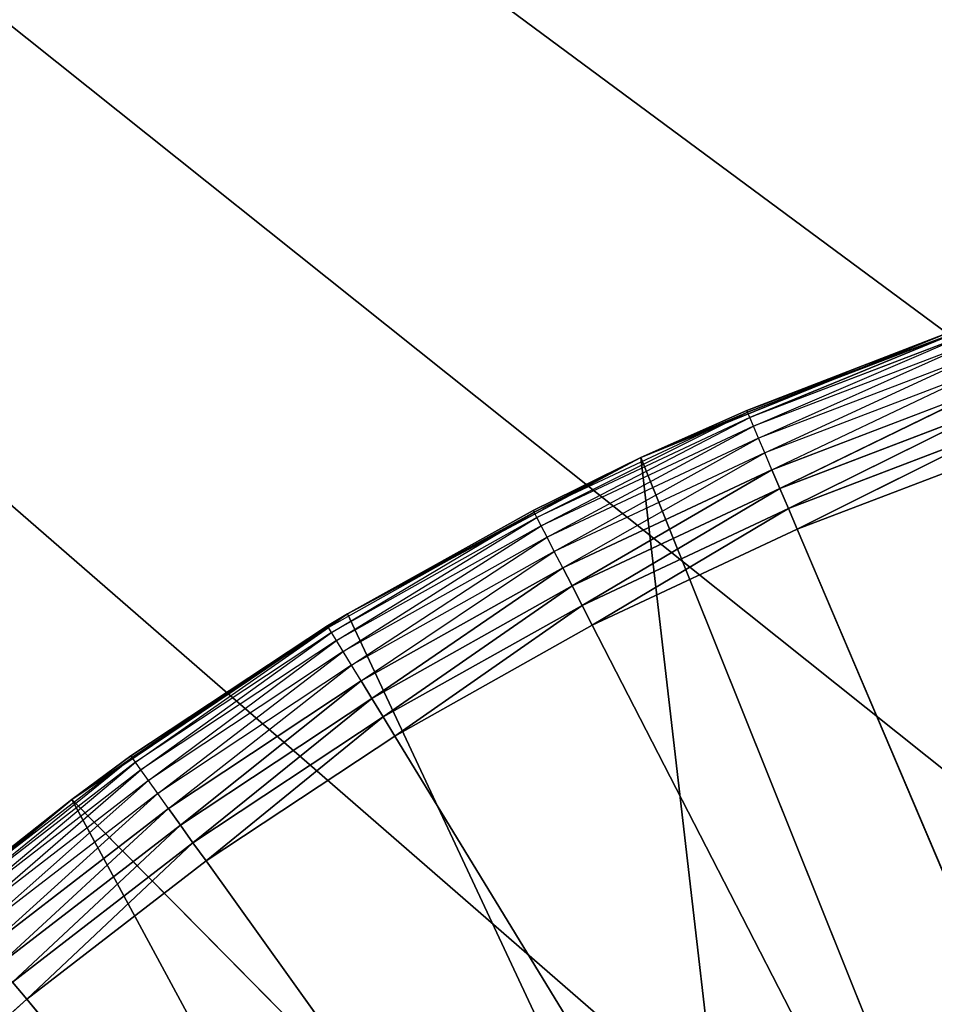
# Model space of a CAD drawing. Header units: centimetres. Extents: x 0.1 to 22.3, y 0.1 to 22.3.
# Tile 395 of 632: x 1.379 to 1.521, y 21.134 to 21.286. Entities that reach past the tile are written whole.
import ezdxf

# ---------------------------------------------------------------- set-up
doc = ezdxf.new("R2010")
doc.units = ezdxf.units.CM
doc.header["$LTSCALE"] = 2.54
doc.layers.get('0').update_dxf_attribs({"true_color": 0xff5454})

# ---------------------------------------------------------------- blocks, each defined once
blk = doc.blocks.new('Kosz na _mieci DELLA.STL')
at = {"color": 0}
for p, q in [((3.46383, 19.80061, 47.35), (0.33747, 22.1158, 47.35)), ((0.33747, 22.1158, 47.35), (3.29545, 19.75549, 47.35)), ((3.46383, 19.80061, 47.35), (0.33747, 22.1158, 47.35)), ((3.13747, 19.68183, 47.35), (0.33747, 22.1158, 47.35)), ((3.13747, 19.68183, 47.35), (0.33747, 22.1158, 47.35)), ((0.33747, 22.1158, 47.35), (3.29545, 19.75549, 47.35)), ((3.13747, 19.68183, 47.25), (0.33747, 22.1158, 47.25)), ((0.33747, 22.1158, 47.25), (3.29545, 19.75549, 47.25)), ((0.33747, 22.1158, 47.25), (3.29545, 19.75549, 47.25)), ((0.33747, 22.1158, 47.25), (3.46383, 19.80061, 47.25)), ((3.13747, 19.68183, 47.25), (0.33747, 22.1158, 47.25)), ((0.33747, 22.1158, 47.25), (3.46383, 19.80061, 47.25)), ((1.49192, 21.22597, 15.57), (1.52613, 21.23873, 15.56653)), ((1.52613, 21.23873, 15.56653), (1.49204, 21.22569, 15.56653)), ((1.52613, 21.23873, 15.56653), (1.49204, 21.22569, 15.56653)), ((1.49239, 21.22486, 15.56316), (1.52613, 21.23873, 15.56653)), ((1.49239, 21.22486, 15.56316), (1.52613, 21.23873, 15.56653)), ((1.47552, 21.21865, 15.75), (1.5232, 21.23804, 15.75)), ((1.47552, 21.21865, 15.75), (1.5232, 21.23804, 15.75)), ((1.5232, 21.23804, 15.57), (1.49192, 21.22597, 15.57)), ((1.49192, 21.22597, 15.57), (1.5232, 21.23804, 15.75)), ((1.49192, 21.22597, 15.57), (1.5232, 21.23804, 15.75)), ((1.52642, 21.23788, 15.56316), (1.49239, 21.22486, 15.56316)), ((1.49297, 21.22351, 15.56), (1.52642, 21.23788, 15.56316)), ((1.5269, 21.23649, 15.56), (1.49297, 21.22351, 15.56)), ((1.49375, 21.22167, 15.55714), (1.5269, 21.23649, 15.56)), ((1.52755, 21.23459, 15.55714), (1.49375, 21.22167, 15.55714)), ((1.49472, 21.2194, 15.55468), (1.52755, 21.23459, 15.55714)), ((1.52834, 21.23226, 15.55468), (1.49472, 21.2194, 15.55468)), ((1.49583, 21.21677, 15.55268), (1.52834, 21.23226, 15.55468)), ((1.52926, 21.22956, 15.55268), (1.49583, 21.21677, 15.55268)), ((1.49707, 21.21386, 15.55121), (1.52926, 21.22956, 15.55268)), ((1.49707, 21.21386, 15.55121), (1.52926, 21.22956, 15.55268)), ((1.53028, 21.22657, 15.55121), (1.49707, 21.21386, 15.55121)), ((1.53028, 21.22657, 15.55121), (1.49707, 21.21386, 15.55121)), ((1.49839, 21.21076, 15.5503), (1.53028, 21.22657, 15.55121)), ((1.49839, 21.21076, 15.5503), (1.53028, 21.22657, 15.55121)), ((1.49204, 21.22569, 15.56653), (1.45899, 21.2102, 15.56653)), ((1.4594, 21.2094, 15.56316), (1.49204, 21.22569, 15.56653)), ((1.49239, 21.22486, 15.56316), (1.4594, 21.2094, 15.56316)), ((1.46008, 21.20809, 15.56), (1.49239, 21.22486, 15.56316)), ((1.49192, 21.22597, 15.57), (1.47552, 21.21865, 15.75)), ((1.49192, 21.22597, 15.57), (1.47552, 21.21865, 15.75)), ((1.49192, 21.22597, 15.57), (1.47552, 21.21865, 15.57)), ((1.47552, 21.21865, 15.57), (1.49204, 21.22569, 15.56653)), ((1.49192, 21.22597, 15.57), (1.49204, 21.22569, 15.56653)), ((1.49239, 21.22486, 15.56316), (1.49204, 21.22569, 15.56653)), ((1.49297, 21.22351, 15.56), (1.49239, 21.22486, 15.56316)), ((1.49297, 21.22351, 15.56), (1.46008, 21.20809, 15.56)), ((1.46099, 21.20631, 15.55714), (1.49297, 21.22351, 15.56)), ((1.49375, 21.22167, 15.55714), (1.49297, 21.22351, 15.56)), ((1.53137, 21.22338, 15.5503), (1.49839, 21.21076, 15.5503)), ((1.53137, 21.22338, 15.5503), (1.49839, 21.21076, 15.5503)), ((1.49974, 21.20757, 15.55), (1.53137, 21.22338, 15.5503)), ((1.49974, 21.20757, 15.55), (1.53137, 21.22338, 15.5503)), ((1.49375, 21.22167, 15.55714), (1.46099, 21.20631, 15.55714)), ((1.46212, 21.20412, 15.55468), (1.49375, 21.22167, 15.55714)), ((1.49472, 21.2194, 15.55468), (1.49375, 21.22167, 15.55714)), ((1.49974, 21.20757, 15.55), (1.53249, 21.22009, 15.55)), ((1.49974, 21.20757, 15.55), (1.53249, 21.22009, 15.55)), ((1.43008, 21.19446, 15.75), (1.47552, 21.21865, 15.75)), ((1.43008, 21.19446, 15.75), (1.47552, 21.21865, 15.75)), ((1.47552, 21.21865, 15.75), (1.45885, 21.21047, 15.57)), ((1.47552, 21.21865, 15.75), (1.45885, 21.21047, 15.57)), ((1.47552, 21.21865, 15.57), (1.45885, 21.21047, 15.57)), ((1.47552, 21.21865, 15.57), (1.45899, 21.2102, 15.56653)), ((1.49472, 21.2194, 15.55468), (1.46212, 21.20412, 15.55468)), ((1.46343, 21.20158, 15.55268), (1.49472, 21.2194, 15.55468)), ((1.47552, 21.21865, 15.75), (1.47552, 21.21865, 15.57)), ((1.47552, 21.21865, 15.75), (1.47552, 21.21865, 15.57)), ((1.47552, 21.21865, 15.75), (1.53147, 21.07911, 15.75)), ((1.47552, 21.21865, 15.75), (1.53147, 21.07911, 15.75)), ((1.47552, 21.21865, 15.75), (1.49415, 21.05756, 15.75)), ((1.47552, 21.21865, 15.75), (1.49415, 21.05756, 15.75)), ((1.49583, 21.21677, 15.55268), (1.49472, 21.2194, 15.55468)), ((1.49583, 21.21677, 15.55268), (1.46343, 21.20158, 15.55268)), ((1.46487, 21.19877, 15.55121), (1.49583, 21.21677, 15.55268)), ((1.46487, 21.19877, 15.55121), (1.49583, 21.21677, 15.55268)), ((1.49707, 21.21386, 15.55121), (1.49583, 21.21677, 15.55268)), ((1.49707, 21.21386, 15.55121), (1.49583, 21.21677, 15.55268)), ((1.49707, 21.21386, 15.55121), (1.46487, 21.19877, 15.55121)), ((1.49707, 21.21386, 15.55121), (1.46487, 21.19877, 15.55121)), ((1.46641, 21.19577, 15.5503), (1.49707, 21.21386, 15.55121)), ((1.46641, 21.19577, 15.5503), (1.49707, 21.21386, 15.55121)), ((1.49839, 21.21076, 15.5503), (1.49707, 21.21386, 15.55121)), ((1.49839, 21.21076, 15.5503), (1.49707, 21.21386, 15.55121)), ((1.45899, 21.2102, 15.56653), (1.42716, 21.19234, 15.56653)), ((1.42763, 21.19157, 15.56316), (1.45899, 21.2102, 15.56653)), ((1.4594, 21.2094, 15.56316), (1.42763, 21.19157, 15.56316)), ((1.4284, 21.19031, 15.56), (1.4594, 21.2094, 15.56316)), ((1.43008, 21.19446, 15.75), (1.45885, 21.21047, 15.57)), ((1.45885, 21.21047, 15.57), (1.43008, 21.19446, 15.57)), ((1.43008, 21.19446, 15.75), (1.45885, 21.21047, 15.57)), ((1.43008, 21.19446, 15.57), (1.45899, 21.2102, 15.56653)), ((1.45885, 21.21047, 15.57), (1.45899, 21.2102, 15.56653)), ((1.4594, 21.2094, 15.56316), (1.45899, 21.2102, 15.56653)), ((1.46008, 21.20809, 15.56), (1.4594, 21.2094, 15.56316)), ((1.49839, 21.21076, 15.5503), (1.46641, 21.19577, 15.5503)), ((1.49839, 21.21076, 15.5503), (1.46641, 21.19577, 15.5503)), ((1.468, 21.19268, 15.55), (1.49839, 21.21076, 15.5503)), ((1.468, 21.19268, 15.55), (1.49839, 21.21076, 15.5503)), ((1.49974, 21.20757, 15.55), (1.49839, 21.21076, 15.5503)), ((1.49974, 21.20757, 15.55), (1.49839, 21.21076, 15.5503)), ((1.46008, 21.20809, 15.56), (1.4284, 21.19031, 15.56)), ((1.42944, 21.1886, 15.55714), (1.46008, 21.20809, 15.56)), ((1.46099, 21.20631, 15.55714), (1.46008, 21.20809, 15.56)), ((1.46099, 21.20631, 15.55714), (1.42944, 21.1886, 15.55714)), ((1.43073, 21.1865, 15.55468), (1.46099, 21.20631, 15.55714)), ((1.46212, 21.20412, 15.55468), (1.46099, 21.20631, 15.55714)), ((1.468, 21.19268, 15.55), (1.49974, 21.20757, 15.55)), ((1.468, 21.19268, 15.55), (1.49974, 21.20757, 15.55)), ((1.49974, 21.20757, 15.55), (1.68747, 20.7658, 15.55)), ((1.49974, 21.20757, 15.55), (1.68747, 20.7658, 15.55)), ((1.46212, 21.20412, 15.55468), (1.43073, 21.1865, 15.55468)), ((1.43221, 21.18406, 15.55268), (1.46212, 21.20412, 15.55468)), ((1.46343, 21.20158, 15.55268), (1.46212, 21.20412, 15.55468)), ((1.46343, 21.20158, 15.55268), (1.43221, 21.18406, 15.55268)), ((1.43386, 21.18136, 15.55121), (1.46343, 21.20158, 15.55268)), ((1.43386, 21.18136, 15.55121), (1.46343, 21.20158, 15.55268)), ((1.46487, 21.19877, 15.55121), (1.46343, 21.20158, 15.55268)), ((1.46487, 21.19877, 15.55121), (1.46343, 21.20158, 15.55268)), ((1.46487, 21.19877, 15.55121), (1.43386, 21.18136, 15.55121)), ((1.46487, 21.19877, 15.55121), (1.43386, 21.18136, 15.55121)), ((1.43561, 21.17849, 15.5503), (1.46487, 21.19877, 15.55121)), ((1.43561, 21.17849, 15.5503), (1.46487, 21.19877, 15.55121)), ((1.46641, 21.19577, 15.5503), (1.46487, 21.19877, 15.55121)), ((1.46641, 21.19577, 15.5503), (1.46487, 21.19877, 15.55121)), ((1.46641, 21.19577, 15.5503), (1.43561, 21.17849, 15.5503)), ((1.46641, 21.19577, 15.5503), (1.43561, 21.17849, 15.5503)), ((1.43742, 21.17552, 15.55), (1.46641, 21.19577, 15.5503)), ((1.43742, 21.17552, 15.55), (1.46641, 21.19577, 15.5503)), ((1.468, 21.19268, 15.55), (1.46641, 21.19577, 15.5503)), ((1.468, 21.19268, 15.55), (1.46641, 21.19577, 15.5503)), ((1.38737, 21.16572, 15.75), (1.43008, 21.19446, 15.75)), ((1.38737, 21.16572, 15.75), (1.43008, 21.19446, 15.75)), ((1.39655, 21.17245, 15.57), (1.43008, 21.19446, 15.75)), ((1.39655, 21.17245, 15.57), (1.43008, 21.19446, 15.75)), ((1.43008, 21.19446, 15.57), (1.427, 21.1926, 15.57)), ((1.427, 21.1926, 15.57), (1.43008, 21.19446, 15.75)), ((1.427, 21.1926, 15.57), (1.43008, 21.19446, 15.75)), ((1.43008, 21.19446, 15.57), (1.42716, 21.19234, 15.56653)), ((1.43008, 21.19446, 15.57), (1.43008, 21.19446, 15.75)), ((1.43008, 21.19446, 15.57), (1.43008, 21.19446, 15.75)), ((1.43008, 21.19446, 15.75), (1.49415, 21.05756, 15.75)), ((1.43008, 21.19446, 15.75), (1.49415, 21.05756, 15.75)), ((1.427, 21.1926, 15.57), (1.39655, 21.17245, 15.57)), ((1.427, 21.1926, 15.57), (1.39672, 21.1722, 15.56653)), ((1.427, 21.1926, 15.57), (1.42716, 21.19234, 15.56653)), ((1.43742, 21.17552, 15.55), (1.468, 21.19268, 15.55)), ((1.43742, 21.17552, 15.55), (1.468, 21.19268, 15.55)), ((1.68747, 20.7658, 15.55), (1.468, 21.19268, 15.55)), ((1.68747, 20.7658, 15.55), (1.468, 21.19268, 15.55)), ((1.42716, 21.19234, 15.56653), (1.39672, 21.1722, 15.56653)), ((1.39725, 21.17146, 15.56316), (1.42716, 21.19234, 15.56653)), ((1.42763, 21.19157, 15.56316), (1.39725, 21.17146, 15.56316)), ((1.3981, 21.17027, 15.56), (1.42763, 21.19157, 15.56316)), ((1.42763, 21.19157, 15.56316), (1.42716, 21.19234, 15.56653)), ((1.4284, 21.19031, 15.56), (1.42763, 21.19157, 15.56316)), ((1.4284, 21.19031, 15.56), (1.3981, 21.17027, 15.56)), ((1.39927, 21.16864, 15.55714), (1.4284, 21.19031, 15.56)), ((1.42944, 21.1886, 15.55714), (1.4284, 21.19031, 15.56)), ((1.42944, 21.1886, 15.55714), (1.39927, 21.16864, 15.55714)), ((1.4007, 21.16664, 15.55468), (1.42944, 21.1886, 15.55714)), ((1.43073, 21.1865, 15.55468), (1.42944, 21.1886, 15.55714)), ((1.43073, 21.1865, 15.55468), (1.4007, 21.16664, 15.55468)), ((1.40236, 21.16431, 15.55268), (1.43073, 21.1865, 15.55468)), ((1.43221, 21.18406, 15.55268), (1.43073, 21.1865, 15.55468)), ((1.43221, 21.18406, 15.55268), (1.40236, 21.16431, 15.55268)), ((1.4042, 21.16174, 15.55121), (1.43221, 21.18406, 15.55268)), ((1.4042, 21.16174, 15.55121), (1.43221, 21.18406, 15.55268)), ((1.43386, 21.18136, 15.55121), (1.43221, 21.18406, 15.55268)), ((1.43386, 21.18136, 15.55121), (1.43221, 21.18406, 15.55268)), ((1.43386, 21.18136, 15.55121), (1.4042, 21.16174, 15.55121)), ((1.43386, 21.18136, 15.55121), (1.4042, 21.16174, 15.55121)), ((1.40616, 21.159, 15.5503), (1.43386, 21.18136, 15.55121)), ((1.40616, 21.159, 15.5503), (1.43386, 21.18136, 15.55121)), ((1.43561, 21.17849, 15.5503), (1.43386, 21.18136, 15.55121)), ((1.43561, 21.17849, 15.5503), (1.43386, 21.18136, 15.55121)), ((1.43561, 21.17849, 15.5503), (1.40616, 21.159, 15.5503)), ((1.43561, 21.17849, 15.5503), (1.40616, 21.159, 15.5503)), ((1.40818, 21.15618, 15.55), (1.43561, 21.17849, 15.5503)), ((1.40818, 21.15618, 15.55), (1.43561, 21.17849, 15.5503)), ((1.43742, 21.17552, 15.55), (1.43561, 21.17849, 15.5503)), ((1.43742, 21.17552, 15.55), (1.43561, 21.17849, 15.5503)), ((1.40818, 21.15618, 15.55), (1.43742, 21.17552, 15.55)), ((1.40818, 21.15618, 15.55), (1.43742, 21.17552, 15.55)), ((1.43742, 21.17552, 15.55), (1.68747, 20.7658, 15.55)), ((1.43742, 21.17552, 15.55), (1.68747, 20.7658, 15.55)), ((1.39672, 21.1722, 15.56653), (1.36783, 21.14989, 15.56653)), ((1.36841, 21.1492, 15.56316), (1.39672, 21.1722, 15.56653)), ((1.39725, 21.17146, 15.56316), (1.36841, 21.1492, 15.56316)), ((1.36935, 21.14807, 15.56), (1.39725, 21.17146, 15.56316)), ((1.39655, 21.17245, 15.57), (1.38737, 21.16572, 15.75)), ((1.39655, 21.17245, 15.57), (1.38737, 21.16572, 15.75)), ((1.39655, 21.17245, 15.57), (1.38737, 21.16572, 15.57)), ((1.38737, 21.16572, 15.57), (1.39672, 21.1722, 15.56653)), ((1.39655, 21.17245, 15.57), (1.39672, 21.1722, 15.56653)), ((1.39725, 21.17146, 15.56316), (1.39672, 21.1722, 15.56653)), ((1.3981, 21.17027, 15.56), (1.39725, 21.17146, 15.56316)), ((1.3981, 21.17027, 15.56), (1.36935, 21.14807, 15.56)), ((1.37063, 21.14653, 15.55714), (1.3981, 21.17027, 15.56)), ((1.39927, 21.16864, 15.55714), (1.3981, 21.17027, 15.56)), ((1.39927, 21.16864, 15.55714), (1.37063, 21.14653, 15.55714)), ((1.37221, 21.14463, 15.55468), (1.39927, 21.16864, 15.55714)), ((1.4007, 21.16664, 15.55468), (1.39927, 21.16864, 15.55714)), ((1.4007, 21.16664, 15.55468), (1.37221, 21.14463, 15.55468)), ((1.37403, 21.14244, 15.55268), (1.4007, 21.16664, 15.55468)), ((1.40236, 21.16431, 15.55268), (1.4007, 21.16664, 15.55468)), ((1.34784, 21.13274, 15.75), (1.38737, 21.16572, 15.75)), ((1.34784, 21.13274, 15.75), (1.38737, 21.16572, 15.75)), ((1.38737, 21.16572, 15.75), (1.36764, 21.15012, 15.57)), ((1.38737, 21.16572, 15.75), (1.36764, 21.15012, 15.57)), ((1.38737, 21.16572, 15.57), (1.36764, 21.15012, 15.57)), ((1.36783, 21.14989, 15.56653), (1.38737, 21.16572, 15.57)), ((1.38737, 21.16572, 15.75), (1.38737, 21.16572, 15.57)), ((1.38737, 21.16572, 15.75), (1.38737, 21.16572, 15.57)), ((1.38737, 21.16572, 15.75), (1.49415, 21.05756, 15.75)), ((1.38737, 21.16572, 15.75), (1.49415, 21.05756, 15.75)), ((1.38737, 21.16572, 15.75), (1.45976, 21.03159, 15.75)), ((1.38737, 21.16572, 15.75), (1.45976, 21.03159, 15.75)), ((1.40236, 21.16431, 15.55268), (1.37403, 21.14244, 15.55268)), ((1.37606, 21.14001, 15.55121), (1.40236, 21.16431, 15.55268)), ((1.37606, 21.14001, 15.55121), (1.40236, 21.16431, 15.55268)), ((1.4042, 21.16174, 15.55121), (1.40236, 21.16431, 15.55268)), ((1.4042, 21.16174, 15.55121), (1.40236, 21.16431, 15.55268)), ((1.4042, 21.16174, 15.55121), (1.37606, 21.14001, 15.55121)), ((1.4042, 21.16174, 15.55121), (1.37606, 21.14001, 15.55121)), ((1.37821, 21.13742, 15.5503), (1.4042, 21.16174, 15.55121)), ((1.37821, 21.13742, 15.5503), (1.4042, 21.16174, 15.55121)), ((1.40616, 21.159, 15.5503), (1.4042, 21.16174, 15.55121)), ((1.40616, 21.159, 15.5503), (1.4042, 21.16174, 15.55121)), ((1.40616, 21.159, 15.5503), (1.37821, 21.13742, 15.5503)), ((1.40616, 21.159, 15.5503), (1.37821, 21.13742, 15.5503)), ((1.38043, 21.13475, 15.55), (1.40616, 21.159, 15.5503)), ((1.38043, 21.13475, 15.55), (1.40616, 21.159, 15.5503)), ((1.40818, 21.15618, 15.55), (1.40616, 21.159, 15.5503)), ((1.40818, 21.15618, 15.55), (1.40616, 21.159, 15.5503)), ((1.38043, 21.13475, 15.55), (1.40818, 21.15618, 15.55)), ((1.38043, 21.13475, 15.55), (1.40818, 21.15618, 15.55)), ((1.40818, 21.15618, 15.55), (1.68747, 20.7658, 15.55)), ((1.40818, 21.15618, 15.55), (1.68747, 20.7658, 15.55)), ((1.38043, 21.13475, 15.55), (1.37821, 21.13742, 15.5503)), ((1.38043, 21.13475, 15.55), (1.37821, 21.13742, 15.5503)), ((1.35432, 21.11135, 15.55), (1.38043, 21.13475, 15.55)), ((1.35432, 21.11135, 15.55), (1.38043, 21.13475, 15.55)), ((1.68747, 20.7658, 15.55), (1.38043, 21.13475, 15.55)), ((1.68747, 20.7658, 15.55), (1.38043, 21.13475, 15.55))]:
    blk.add_line(p, q, dxfattribs=at)
mesh = blk.add_polyface(dxfattribs=at)
corners = [(2.63747, 3.6158, 47.35), (0.33747, 22.1158, 47.35), (0.33747, 0.3158, 47.35)]
mesh.append_faces([[corners[k] for k in face] for face in [(0, 1, 2)]], dxfattribs={"color": 0})
mesh = blk.add_polyface(dxfattribs=at)
corners = [(2.63747, 18.8158, 47.35), (0.33747, 22.1158, 47.35), (2.63747, 3.6158, 47.35)]
mesh.append_faces([[corners[k] for k in face] for face in [(0, 1, 2)]], dxfattribs={"color": 0})
mesh = blk.add_polyface(dxfattribs=at)
corners = [(2.65267, 18.98945, 47.35), (0.33747, 22.1158, 47.35), (2.63747, 18.8158, 47.35)]
mesh.append_faces([[corners[k] for k in face] for face in [(0, 1, 2)]], dxfattribs={"color": 0})
mesh = blk.add_polyface(dxfattribs=at)
corners = [(2.69778, 19.15782, 47.35), (0.33747, 22.1158, 47.35), (2.65267, 18.98945, 47.35)]
mesh.append_faces([[corners[k] for k in face] for face in [(0, 1, 2)]], dxfattribs={"color": 0})
mesh = blk.add_polyface(dxfattribs=at)
corners = [(2.77145, 19.3158, 47.35), (0.33747, 22.1158, 47.35), (2.69778, 19.15782, 47.35)]
mesh.append_faces([[corners[k] for k in face] for face in [(0, 1, 2)]], dxfattribs={"color": 0})
mesh = blk.add_polyface(dxfattribs=at)
corners = [(2.87143, 19.45859, 47.35), (0.33747, 22.1158, 47.35), (2.77145, 19.3158, 47.35)]
mesh.append_faces([[corners[k] for k in face] for face in [(0, 1, 2)]], dxfattribs={"color": 0})
mesh = blk.add_polyface(dxfattribs=at)
corners = [(3.46383, 19.80061, 47.35), (0.33747, 22.1158, 47.35), (3.29545, 19.75549, 47.35)]
mesh.append_faces([[corners[k] for k in face] for face in [(0, 1, 2)]], dxfattribs={"color": 0})
mesh = blk.add_polyface(dxfattribs=at)
corners = [(3.63747, 19.8158, 47.35), (0.33747, 22.1158, 47.35), (3.46383, 19.80061, 47.35)]
mesh.append_faces([[corners[k] for k in face] for face in [(0, 1, 2)]], dxfattribs={"color": 0})
mesh = blk.add_polyface(dxfattribs=at)
corners = [(22.13747, 22.1158, 47.35), (0.33747, 22.1158, 47.35), (3.63747, 19.8158, 47.35)]
mesh.append_faces([[corners[k] for k in face] for face in [(0, 1, 2)]], dxfattribs={"color": 0})
mesh = blk.add_polyface(dxfattribs=at)
corners = [(2.99469, 19.58185, 47.35), (0.33747, 22.1158, 47.35), (2.87143, 19.45859, 47.35)]
mesh.append_faces([[corners[k] for k in face] for face in [(0, 1, 2)]], dxfattribs={"color": 0})
mesh = blk.add_polyface(dxfattribs=at)
corners = [(3.13747, 19.68183, 47.35), (0.33747, 22.1158, 47.35), (2.99469, 19.58185, 47.35)]
mesh.append_faces([[corners[k] for k in face] for face in [(0, 1, 2)]], dxfattribs={"color": 0})
mesh = blk.add_polyface(dxfattribs=at)
corners = [(3.29545, 19.75549, 47.35), (0.33747, 22.1158, 47.35), (3.13747, 19.68183, 47.35)]
mesh.append_faces([[corners[k] for k in face] for face in [(0, 1, 2)]], dxfattribs={"color": 0})
mesh = blk.add_polyface(dxfattribs=at)
corners = [(2.63747, 18.8158, 47.25), (0.33747, 0.3158, 47.25), (0.33747, 22.1158, 47.25)]
mesh.append_faces([[corners[k] for k in face] for face in [(0, 1, 2)]], dxfattribs={"color": 0})
mesh = blk.add_polyface(dxfattribs=at)
corners = [(3.29545, 19.75549, 47.25), (3.13747, 19.68183, 47.25), (0.33747, 22.1158, 47.25)]
mesh.append_faces([[corners[k] for k in face] for face in [(0, 1, 2)]], dxfattribs={"color": 0})
mesh = blk.add_polyface(dxfattribs=at)
corners = [(3.46383, 19.80061, 47.25), (3.29545, 19.75549, 47.25), (0.33747, 22.1158, 47.25)]
mesh.append_faces([[corners[k] for k in face] for face in [(0, 1, 2)]], dxfattribs={"color": 0})
mesh = blk.add_polyface(dxfattribs=at)
corners = [(3.13747, 19.68183, 47.25), (2.99469, 19.58185, 47.25), (0.33747, 22.1158, 47.25)]
mesh.append_faces([[corners[k] for k in face] for face in [(0, 1, 2)]], dxfattribs={"color": 0})
mesh = blk.add_polyface(dxfattribs=at)
corners = [(2.99469, 19.58185, 47.25), (2.87143, 19.45859, 47.25), (0.33747, 22.1158, 47.25)]
mesh.append_faces([[corners[k] for k in face] for face in [(0, 1, 2)]], dxfattribs={"color": 0})
mesh = blk.add_polyface(dxfattribs=at)
corners = [(2.87143, 19.45859, 47.25), (2.77145, 19.3158, 47.25), (0.33747, 22.1158, 47.25)]
mesh.append_faces([[corners[k] for k in face] for face in [(0, 1, 2)]], dxfattribs={"color": 0})
mesh = blk.add_polyface(dxfattribs=at)
corners = [(2.77145, 19.3158, 47.25), (2.69778, 19.15782, 47.25), (0.33747, 22.1158, 47.25)]
mesh.append_faces([[corners[k] for k in face] for face in [(0, 1, 2)]], dxfattribs={"color": 0})
mesh = blk.add_polyface(dxfattribs=at)
corners = [(2.69778, 19.15782, 47.25), (2.65267, 18.98945, 47.25), (0.33747, 22.1158, 47.25)]
mesh.append_faces([[corners[k] for k in face] for face in [(0, 1, 2)]], dxfattribs={"color": 0})
mesh = blk.add_polyface(dxfattribs=at)
corners = [(2.65267, 18.98945, 47.25), (2.63747, 18.8158, 47.25), (0.33747, 22.1158, 47.25)]
mesh.append_faces([[corners[k] for k in face] for face in [(0, 1, 2)]], dxfattribs={"color": 0})
mesh = blk.add_polyface(dxfattribs=at)
corners = [(22.13747, 22.1158, 47.25), (18.83747, 19.8158, 47.25), (0.33747, 22.1158, 47.25)]
mesh.append_faces([[corners[k] for k in face] for face in [(0, 1, 2)]], dxfattribs={"color": 0})
mesh = blk.add_polyface(dxfattribs=at)
corners = [(18.83747, 19.8158, 47.25), (3.63747, 19.8158, 47.25), (0.33747, 22.1158, 47.25)]
mesh.append_faces([[corners[k] for k in face] for face in [(0, 1, 2)]], dxfattribs={"color": 0})
mesh = blk.add_polyface(dxfattribs=at)
corners = [(3.63747, 19.8158, 47.25), (3.46383, 19.80061, 47.25), (0.33747, 22.1158, 47.25)]
mesh.append_faces([[corners[k] for k in face] for face in [(0, 1, 2)]], dxfattribs={"color": 0})
mesh = blk.add_polyface(dxfattribs=at)
corners = [(21.83747, 0.6158, 15.75), (0.63747, 0.6158, 15.75), (21.83747, 21.8158, 15.75)]
mesh.append_faces([[corners[k] for k in face] for face in [(0, 1, 2)]], dxfattribs={"color": 0})
mesh = blk.add_polyface(dxfattribs=at)
corners = [(21.83747, 21.8158, 15.75), (0.63747, 0.6158, 15.75), (0.63747, 21.8158, 15.75)]
mesh.append_faces([[corners[k] for k in face] for face in [(0, 1, 2)]], dxfattribs={"color": 0})
mesh = blk.add_polyface(dxfattribs=at)
corners = [(21.83747, 0.6158, 15.95), (0.63747, 21.8158, 15.95), (0.63747, 0.6158, 15.95)]
mesh.append_faces([[corners[k] for k in face] for face in [(0, 1, 2)]], dxfattribs={"color": 0})
mesh = blk.add_polyface(dxfattribs=at)
corners = [(21.83747, 21.8158, 15.95), (0.63747, 21.8158, 15.95), (21.83747, 0.6158, 15.95)]
mesh.append_faces([[corners[k] for k in face] for face in [(0, 1, 2)]], dxfattribs={"color": 0})
mesh = blk.add_polyface(dxfattribs=at)
corners = [(1.49192, 21.22597, 15.57), (1.52613, 21.23873, 15.56653), (1.49204, 21.22569, 15.56653)]
mesh.append_faces([[corners[k] for k in face] for face in [(0, 1, 2)]], dxfattribs={"color": 0})
mesh = blk.add_polyface(dxfattribs=at)
corners = [(1.52613, 21.23873, 15.56653), (1.49239, 21.22486, 15.56316), (1.49204, 21.22569, 15.56653)]
mesh.append_faces([[corners[k] for k in face] for face in [(0, 1, 2)]], dxfattribs={"color": 0})
mesh = blk.add_polyface(dxfattribs=at)
corners = [(1.52613, 21.23873, 15.56653), (1.52642, 21.23788, 15.56316), (1.49239, 21.22486, 15.56316)]
mesh.append_faces([[corners[k] for k in face] for face in [(0, 1, 2)]], dxfattribs={"color": 0})
mesh = blk.add_polyface(dxfattribs=at)
corners = [(1.5232, 21.23804, 15.75), (1.49192, 21.22597, 15.57), (1.47552, 21.21865, 15.75)]
mesh.append_faces([[corners[k] for k in face] for face in [(0, 1, 2)]], dxfattribs={"color": 0})
mesh = blk.add_polyface(dxfattribs=at)
corners = [(1.53147, 21.07911, 15.75), (1.5232, 21.23804, 15.75), (1.47552, 21.21865, 15.75)]
mesh.append_faces([[corners[k] for k in face] for face in [(0, 1, 2)]], dxfattribs={"color": 0})
mesh = blk.add_polyface(dxfattribs=at)
corners = [(1.5232, 21.23804, 15.75), (1.5232, 21.23804, 15.57), (1.49192, 21.22597, 15.57)]
mesh.append_faces([[corners[k] for k in face] for face in [(0, 1, 2)]], dxfattribs={"color": 0})
mesh = blk.add_polyface(dxfattribs=at)
corners = [(1.52926, 21.22956, 15.55268), (1.49707, 21.21386, 15.55121), (1.49583, 21.21677, 15.55268)]
mesh.append_faces([[corners[k] for k in face] for face in [(0, 1, 2)]], dxfattribs={"color": 0})
mesh = blk.add_polyface(dxfattribs=at)
corners = [(1.53028, 21.22657, 15.55121), (1.49707, 21.21386, 15.55121), (1.52926, 21.22956, 15.55268)]
mesh.append_faces([[corners[k] for k in face] for face in [(0, 1, 2)]], dxfattribs={"color": 0})
mesh = blk.add_polyface(dxfattribs=at)
corners = [(1.53028, 21.22657, 15.55121), (1.49839, 21.21076, 15.5503), (1.49707, 21.21386, 15.55121)]
mesh.append_faces([[corners[k] for k in face] for face in [(0, 1, 2)]], dxfattribs={"color": 0})
mesh = blk.add_polyface(dxfattribs=at)
corners = [(1.53137, 21.22338, 15.5503), (1.49839, 21.21076, 15.5503), (1.53028, 21.22657, 15.55121)]
mesh.append_faces([[corners[k] for k in face] for face in [(0, 1, 2)]], dxfattribs={"color": 0})
mesh = blk.add_polyface(dxfattribs=at)
corners = [(1.47552, 21.21865, 15.57), (1.49204, 21.22569, 15.56653), (1.45899, 21.2102, 15.56653)]
mesh.append_faces([[corners[k] for k in face] for face in [(0, 1, 2)]], dxfattribs={"color": 0})
mesh = blk.add_polyface(dxfattribs=at)
corners = [(1.47552, 21.21865, 15.75), (1.49192, 21.22597, 15.57), (1.47552, 21.21865, 15.57)]
mesh.append_faces([[corners[k] for k in face] for face in [(0, 1, 2)]], dxfattribs={"color": 0})
mesh = blk.add_polyface(dxfattribs=at)
corners = [(1.53137, 21.22338, 15.5503), (1.49974, 21.20757, 15.55), (1.49839, 21.21076, 15.5503)]
mesh.append_faces([[corners[k] for k in face] for face in [(0, 1, 2)]], dxfattribs={"color": 0})
mesh = blk.add_polyface(dxfattribs=at)
corners = [(1.53249, 21.22009, 15.55), (1.49974, 21.20757, 15.55), (1.53137, 21.22338, 15.5503)]
mesh.append_faces([[corners[k] for k in face] for face in [(0, 1, 2)]], dxfattribs={"color": 0})
mesh = blk.add_polyface(dxfattribs=at)
corners = [(1.68747, 20.7658, 15.55), (1.49974, 21.20757, 15.55), (1.53249, 21.22009, 15.55)]
mesh.append_faces([[corners[k] for k in face] for face in [(0, 1, 2)]], dxfattribs={"color": 0})
mesh = blk.add_polyface(dxfattribs=at)
corners = [(1.47552, 21.21865, 15.75), (1.45885, 21.21047, 15.57), (1.43008, 21.19446, 15.75)]
mesh.append_faces([[corners[k] for k in face] for face in [(0, 1, 2)]], dxfattribs={"color": 0})
mesh = blk.add_polyface(dxfattribs=at)
corners = [(1.49415, 21.05756, 15.75), (1.47552, 21.21865, 15.75), (1.43008, 21.19446, 15.75)]
mesh.append_faces([[corners[k] for k in face] for face in [(0, 1, 2)]], dxfattribs={"color": 0})
mesh = blk.add_polyface(dxfattribs=at)
corners = [(1.47552, 21.21865, 15.75), (1.47552, 21.21865, 15.57), (1.45885, 21.21047, 15.57)]
mesh.append_faces([[corners[k] for k in face] for face in [(0, 1, 2)]], dxfattribs={"color": 0})
mesh = blk.add_polyface(dxfattribs=at)
corners = [(1.53147, 21.07911, 15.75), (1.47552, 21.21865, 15.75), (1.49415, 21.05756, 15.75)]
mesh.append_faces([[corners[k] for k in face] for face in [(0, 1, 2)]], dxfattribs={"color": 0})
mesh = blk.add_polyface(dxfattribs=at)
corners = [(1.49583, 21.21677, 15.55268), (1.46487, 21.19877, 15.55121), (1.46343, 21.20158, 15.55268)]
mesh.append_faces([[corners[k] for k in face] for face in [(0, 1, 2)]], dxfattribs={"color": 0})
mesh = blk.add_polyface(dxfattribs=at)
corners = [(1.49707, 21.21386, 15.55121), (1.46487, 21.19877, 15.55121), (1.49583, 21.21677, 15.55268)]
mesh.append_faces([[corners[k] for k in face] for face in [(0, 1, 2)]], dxfattribs={"color": 0})
mesh = blk.add_polyface(dxfattribs=at)
corners = [(1.49707, 21.21386, 15.55121), (1.46641, 21.19577, 15.5503), (1.46487, 21.19877, 15.55121)]
mesh.append_faces([[corners[k] for k in face] for face in [(0, 1, 2)]], dxfattribs={"color": 0})
mesh = blk.add_polyface(dxfattribs=at)
corners = [(1.49839, 21.21076, 15.5503), (1.46641, 21.19577, 15.5503), (1.49707, 21.21386, 15.55121)]
mesh.append_faces([[corners[k] for k in face] for face in [(0, 1, 2)]], dxfattribs={"color": 0})
mesh = blk.add_polyface(dxfattribs=at)
corners = [(1.43008, 21.19446, 15.75), (1.45885, 21.21047, 15.57), (1.43008, 21.19446, 15.57)]
mesh.append_faces([[corners[k] for k in face] for face in [(0, 1, 2)]], dxfattribs={"color": 0})
mesh = blk.add_polyface(dxfattribs=at)
corners = [(1.49839, 21.21076, 15.5503), (1.468, 21.19268, 15.55), (1.46641, 21.19577, 15.5503)]
mesh.append_faces([[corners[k] for k in face] for face in [(0, 1, 2)]], dxfattribs={"color": 0})
mesh = blk.add_polyface(dxfattribs=at)
corners = [(1.49974, 21.20757, 15.55), (1.468, 21.19268, 15.55), (1.49839, 21.21076, 15.5503)]
mesh.append_faces([[corners[k] for k in face] for face in [(0, 1, 2)]], dxfattribs={"color": 0})
mesh = blk.add_polyface(dxfattribs=at)
corners = [(1.68747, 20.7658, 15.55), (1.468, 21.19268, 15.55), (1.49974, 21.20757, 15.55)]
mesh.append_faces([[corners[k] for k in face] for face in [(0, 1, 2)]], dxfattribs={"color": 0})
mesh = blk.add_polyface(dxfattribs=at)
corners = [(1.46343, 21.20158, 15.55268), (1.43386, 21.18136, 15.55121), (1.43221, 21.18406, 15.55268)]
mesh.append_faces([[corners[k] for k in face] for face in [(0, 1, 2)]], dxfattribs={"color": 0})
mesh = blk.add_polyface(dxfattribs=at)
corners = [(1.46487, 21.19877, 15.55121), (1.43386, 21.18136, 15.55121), (1.46343, 21.20158, 15.55268)]
mesh.append_faces([[corners[k] for k in face] for face in [(0, 1, 2)]], dxfattribs={"color": 0})
mesh = blk.add_polyface(dxfattribs=at)
corners = [(1.46487, 21.19877, 15.55121), (1.43561, 21.17849, 15.5503), (1.43386, 21.18136, 15.55121)]
mesh.append_faces([[corners[k] for k in face] for face in [(0, 1, 2)]], dxfattribs={"color": 0})
mesh = blk.add_polyface(dxfattribs=at)
corners = [(1.46641, 21.19577, 15.5503), (1.43561, 21.17849, 15.5503), (1.46487, 21.19877, 15.55121)]
mesh.append_faces([[corners[k] for k in face] for face in [(0, 1, 2)]], dxfattribs={"color": 0})
mesh = blk.add_polyface(dxfattribs=at)
corners = [(1.46641, 21.19577, 15.5503), (1.43742, 21.17552, 15.55), (1.43561, 21.17849, 15.5503)]
mesh.append_faces([[corners[k] for k in face] for face in [(0, 1, 2)]], dxfattribs={"color": 0})
mesh = blk.add_polyface(dxfattribs=at)
corners = [(1.468, 21.19268, 15.55), (1.43742, 21.17552, 15.55), (1.46641, 21.19577, 15.5503)]
mesh.append_faces([[corners[k] for k in face] for face in [(0, 1, 2)]], dxfattribs={"color": 0})
mesh = blk.add_polyface(dxfattribs=at)
corners = [(1.43008, 21.19446, 15.75), (1.39655, 21.17245, 15.57), (1.38737, 21.16572, 15.75)]
mesh.append_faces([[corners[k] for k in face] for face in [(0, 1, 2)]], dxfattribs={"color": 0})
mesh = blk.add_polyface(dxfattribs=at)
corners = [(1.49415, 21.05756, 15.75), (1.43008, 21.19446, 15.75), (1.38737, 21.16572, 15.75)]
mesh.append_faces([[corners[k] for k in face] for face in [(0, 1, 2)]], dxfattribs={"color": 0})
mesh = blk.add_polyface(dxfattribs=at)
corners = [(1.43008, 21.19446, 15.75), (1.427, 21.1926, 15.57), (1.39655, 21.17245, 15.57)]
mesh.append_faces([[corners[k] for k in face] for face in [(0, 1, 2)]], dxfattribs={"color": 0})
mesh = blk.add_polyface(dxfattribs=at)
corners = [(1.43008, 21.19446, 15.75), (1.43008, 21.19446, 15.57), (1.427, 21.1926, 15.57)]
mesh.append_faces([[corners[k] for k in face] for face in [(0, 1, 2)]], dxfattribs={"color": 0})
mesh = blk.add_polyface(dxfattribs=at)
corners = [(1.68747, 20.7658, 15.55), (1.43742, 21.17552, 15.55), (1.468, 21.19268, 15.55)]
mesh.append_faces([[corners[k] for k in face] for face in [(0, 1, 2)]], dxfattribs={"color": 0})
mesh = blk.add_polyface(dxfattribs=at)
corners = [(1.43221, 21.18406, 15.55268), (1.4042, 21.16174, 15.55121), (1.40236, 21.16431, 15.55268)]
mesh.append_faces([[corners[k] for k in face] for face in [(0, 1, 2)]], dxfattribs={"color": 0})
mesh = blk.add_polyface(dxfattribs=at)
corners = [(1.43386, 21.18136, 15.55121), (1.4042, 21.16174, 15.55121), (1.43221, 21.18406, 15.55268)]
mesh.append_faces([[corners[k] for k in face] for face in [(0, 1, 2)]], dxfattribs={"color": 0})
mesh = blk.add_polyface(dxfattribs=at)
corners = [(1.43386, 21.18136, 15.55121), (1.40616, 21.159, 15.5503), (1.4042, 21.16174, 15.55121)]
mesh.append_faces([[corners[k] for k in face] for face in [(0, 1, 2)]], dxfattribs={"color": 0})
mesh = blk.add_polyface(dxfattribs=at)
corners = [(1.43561, 21.17849, 15.5503), (1.40616, 21.159, 15.5503), (1.43386, 21.18136, 15.55121)]
mesh.append_faces([[corners[k] for k in face] for face in [(0, 1, 2)]], dxfattribs={"color": 0})
mesh = blk.add_polyface(dxfattribs=at)
corners = [(1.43561, 21.17849, 15.5503), (1.40818, 21.15618, 15.55), (1.40616, 21.159, 15.5503)]
mesh.append_faces([[corners[k] for k in face] for face in [(0, 1, 2)]], dxfattribs={"color": 0})
mesh = blk.add_polyface(dxfattribs=at)
corners = [(1.43742, 21.17552, 15.55), (1.40818, 21.15618, 15.55), (1.43561, 21.17849, 15.5503)]
mesh.append_faces([[corners[k] for k in face] for face in [(0, 1, 2)]], dxfattribs={"color": 0})
mesh = blk.add_polyface(dxfattribs=at)
corners = [(1.68747, 20.7658, 15.55), (1.40818, 21.15618, 15.55), (1.43742, 21.17552, 15.55)]
mesh.append_faces([[corners[k] for k in face] for face in [(0, 1, 2)]], dxfattribs={"color": 0})
mesh = blk.add_polyface(dxfattribs=at)
corners = [(1.38737, 21.16572, 15.75), (1.39655, 21.17245, 15.57), (1.38737, 21.16572, 15.57)]
mesh.append_faces([[corners[k] for k in face] for face in [(0, 1, 2)]], dxfattribs={"color": 0})
mesh = blk.add_polyface(dxfattribs=at)
corners = [(1.38737, 21.16572, 15.75), (1.36764, 21.15012, 15.57), (1.34784, 21.13274, 15.75)]
mesh.append_faces([[corners[k] for k in face] for face in [(0, 1, 2)]], dxfattribs={"color": 0})
mesh = blk.add_polyface(dxfattribs=at)
corners = [(1.45976, 21.03159, 15.75), (1.38737, 21.16572, 15.75), (1.34784, 21.13274, 15.75)]
mesh.append_faces([[corners[k] for k in face] for face in [(0, 1, 2)]], dxfattribs={"color": 0})
mesh = blk.add_polyface(dxfattribs=at)
corners = [(1.38737, 21.16572, 15.75), (1.38737, 21.16572, 15.57), (1.36764, 21.15012, 15.57)]
mesh.append_faces([[corners[k] for k in face] for face in [(0, 1, 2)]], dxfattribs={"color": 0})
mesh = blk.add_polyface(dxfattribs=at)
corners = [(1.49415, 21.05756, 15.75), (1.38737, 21.16572, 15.75), (1.45976, 21.03159, 15.75)]
mesh.append_faces([[corners[k] for k in face] for face in [(0, 1, 2)]], dxfattribs={"color": 0})
mesh = blk.add_polyface(dxfattribs=at)
corners = [(1.40236, 21.16431, 15.55268), (1.37606, 21.14001, 15.55121), (1.37403, 21.14244, 15.55268)]
mesh.append_faces([[corners[k] for k in face] for face in [(0, 1, 2)]], dxfattribs={"color": 0})
mesh = blk.add_polyface(dxfattribs=at)
corners = [(1.4042, 21.16174, 15.55121), (1.37606, 21.14001, 15.55121), (1.40236, 21.16431, 15.55268)]
mesh.append_faces([[corners[k] for k in face] for face in [(0, 1, 2)]], dxfattribs={"color": 0})
mesh = blk.add_polyface(dxfattribs=at)
corners = [(1.4042, 21.16174, 15.55121), (1.37821, 21.13742, 15.5503), (1.37606, 21.14001, 15.55121)]
mesh.append_faces([[corners[k] for k in face] for face in [(0, 1, 2)]], dxfattribs={"color": 0})
mesh = blk.add_polyface(dxfattribs=at)
corners = [(1.40616, 21.159, 15.5503), (1.37821, 21.13742, 15.5503), (1.4042, 21.16174, 15.55121)]
mesh.append_faces([[corners[k] for k in face] for face in [(0, 1, 2)]], dxfattribs={"color": 0})
mesh = blk.add_polyface(dxfattribs=at)
corners = [(1.40616, 21.159, 15.5503), (1.38043, 21.13475, 15.55), (1.37821, 21.13742, 15.5503)]
mesh.append_faces([[corners[k] for k in face] for face in [(0, 1, 2)]], dxfattribs={"color": 0})
mesh = blk.add_polyface(dxfattribs=at)
corners = [(1.40818, 21.15618, 15.55), (1.38043, 21.13475, 15.55), (1.40616, 21.159, 15.5503)]
mesh.append_faces([[corners[k] for k in face] for face in [(0, 1, 2)]], dxfattribs={"color": 0})
mesh = blk.add_polyface(dxfattribs=at)
corners = [(1.68747, 20.7658, 15.55), (1.38043, 21.13475, 15.55), (1.40818, 21.15618, 15.55)]
mesh.append_faces([[corners[k] for k in face] for face in [(0, 1, 2)]], dxfattribs={"color": 0})
mesh = blk.add_polyface(dxfattribs=at)
corners = [(1.38043, 21.13475, 15.55), (1.35432, 21.11135, 15.55), (1.37821, 21.13742, 15.5503)]
mesh.append_faces([[corners[k] for k in face] for face in [(0, 1, 2)]], dxfattribs={"color": 0})
mesh = blk.add_polyface(dxfattribs=at)
corners = [(1.68747, 20.7658, 15.55), (1.35432, 21.11135, 15.55), (1.38043, 21.13475, 15.55)]
mesh.append_faces([[corners[k] for k in face] for face in [(0, 1, 2)]], dxfattribs={"color": 0})

msp = doc.modelspace()

# ---------------------------------------------------------------- block references
at = {"color": 0}
msp.add_blockref('Kosz na _mieci DELLA.STL', (0, 0), dxfattribs=at)

doc.saveas('drawing.dxf')
